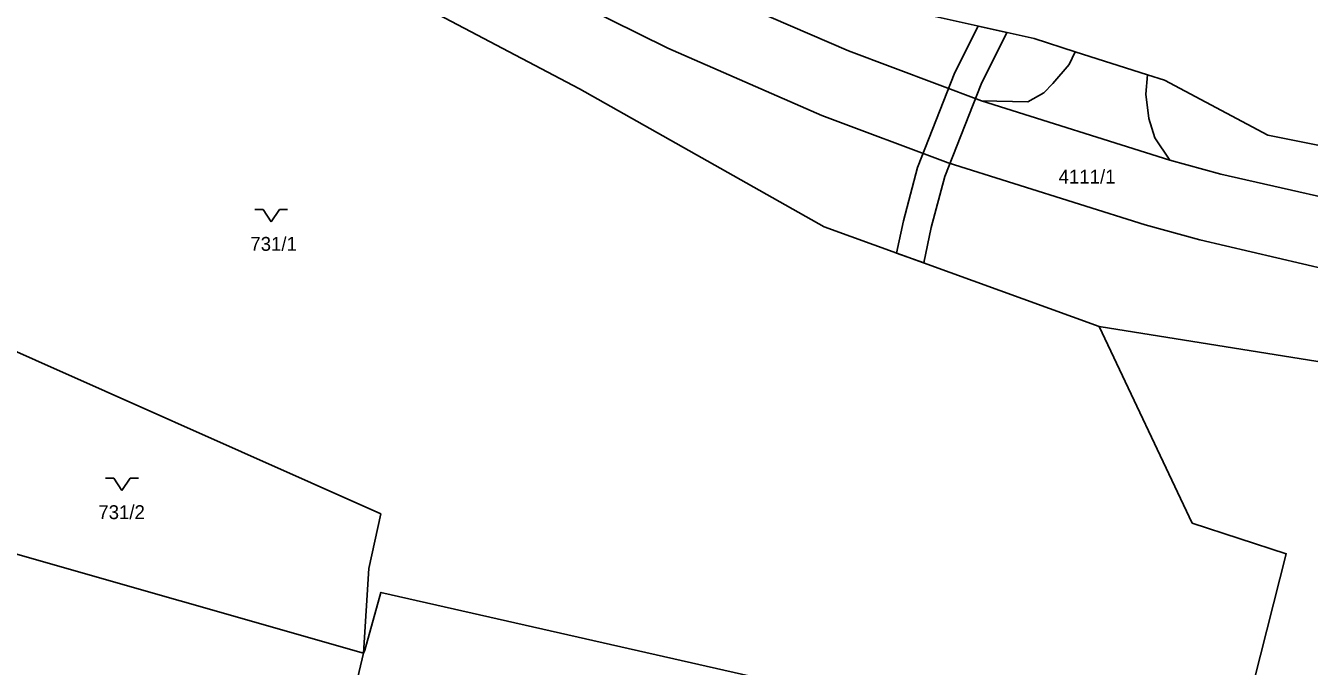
# Model space of a CAD drawing. Extents: x -869103 to -863415, y -1015889 to -1012477.
# Drawn here: x -866504.7 to -866347.8, y -1013162.3 to -1013083.9 of the extents above; entities that cross this region are included whole.
import ezdxf

# ---------------------------------------------------------------- set-up
doc = ezdxf.new("R2010")
doc.units = 0
for name, color, linetype in [('Hranice parcel', 7, 'Continuous'), ('Parcelní čísla', 7, 'Continuous'), ('Vnitřní kresba', 7, 'Continuous'), ('Věcná břemena k části', 7, 'Continuous'), ('Značky kultur', 7, 'Continuous')]:
    doc.layers.add(name, color=color, linetype=linetype)

msp = doc.modelspace()

# ---------------------------------------------------------------- linework, layer by layer
at = {"layer": 'Hranice parcel'}
for p, q in [((-866522.2, -1013143.93), (-866463.45, -1013160.68)), ((-866463.45, -1013160.68), (-866469.21, -1013184.9))]:
    msp.add_line(p, q, dxfattribs=at)
for points in [[(-866373.52, -1013120.74), (-866407.15, -1013108.54), (-866437.06, -1013091.66), (-866494.23, -1013061.53), (-866521.17, -1013045.19), (-866549.59, -1013028.53)], [(-866449.53, -1013056.2), (-866414.85, -1013078.07), (-866381.49, -1013085.53), (-866376.45, -1013087.14), (-866367.64, -1013089.95), (-866365.57, -1013090.61), (-866352.93, -1013097.34), (-866308.2, -1013106.27), (-866269.63, -1013108.63), (-866226.62, -1013108.14), (-866165.37, -1013102.65), (-866135.34, -1013100.1)], [(-866516.07, -1013119.32), (-866512.08, -1013121.08), (-866461.34, -1013143.66), (-866462.78, -1013150.34), (-866463.45, -1013160.68)], [(-866360.85, -1013188.77), (-866350.67, -1013148.52), (-866362.16, -1013144.77), (-866373.52, -1013120.74)], [(-866373.52, -1013120.74), (-866294.61, -1013133.37), (-866210.72, -1013132.29)], [(-866463.45, -1013160.68), (-866463.28, -1013160.31), (-866461.33, -1013153.25), (-866450.18, -1013155.78), (-866408.6, -1013165.2), (-866415.61, -1013196.9)]]:
    msp.add_lwpolyline(points, dxfattribs=at)
at = {"layer": 'Vnitřní kresba'}
msp.add_line((-866387.91, -1013093.14), (-866364.9, -1013100.4), dxfattribs=at)
for points in [[(-866693.8, -1012928.91), (-866668.19, -1012940.21), (-866642.92, -1012952.28), (-866621.93, -1012963.17), (-866577.09, -1012989.03), (-866535.1, -1013014.65), (-866514.14, -1013027.52), (-866502.14, -1013034.96), (-866492.71, -1013040.59), (-866468.91, -1013054.72), (-866449.87, -1013065.48), (-866423.06, -1013078.83), (-866404.19, -1013087.03), (-866387.91, -1013093.14)], [(-866702.26, -1012934.65), (-866696.53, -1012937), (-866672.05, -1012947.69), (-866646.37, -1012960.14), (-866626.21, -1012970.68), (-866581.38, -1012996.35), (-866539.8, -1013021.66), (-866518.91, -1013034.63), (-866506.5, -1013042.28), (-866497.51, -1013047.7), (-866473, -1013062.18), (-866454.12, -1013072.87), (-866426.25, -1013086.71), (-866407.45, -1013094.93), (-866392, -1013100.73), (-866367.93, -1013108.31), (-866361.25, -1013110.14), (-866339.27, -1013115.26), (-866307.39, -1013120.49), (-866281.79, -1013122.88), (-866257.59, -1013123.76), (-866236.05, -1013123.53), (-866211.31, -1013122.27)], [(-866387.91, -1013093.14), (-866382.25, -1013093.28), (-866380.31, -1013092.14), (-866379.18, -1013091.02), (-866377.2, -1013088.71), (-866376.45, -1013087.14)], [(-866364.9, -1013100.4), (-866366.73, -1013097.65), (-866367.47, -1013095.28), (-866367.84, -1013092.33), (-866367.64, -1013089.95)], [(-866062.86, -1013101.32), (-866065.93, -1013101.57), (-866086.76, -1013103.38), (-866113.58, -1013105.72), (-866137.41, -1013107.71), (-866162.4, -1013109.82), (-866186.83, -1013111.94), (-866211.35, -1013113.72), (-866236.99, -1013115.03), (-866257.61, -1013115.26), (-866281.37, -1013114.44), (-866306.25, -1013112.13), (-866337.42, -1013106.9), (-866358.65, -1013102.09), (-866364.9, -1013100.4)]]:
    msp.add_lwpolyline(points, dxfattribs=at)
at = {"layer": 'Věcná břemena k části'}
msp.add_lwpolyline([(-866387.96, -1013091.08), (-866384.82, -1013084.78), (-866388.34, -1013084), (-866391.16, -1013089.66), (-866395.74, -1013101.3), (-866397.47, -1013107.81), (-866398.3, -1013111.75), (-866394.98, -1013112.95), (-866394.07, -1013108.63), (-866392.4, -1013102.4)], close=True, dxfattribs=at)
at = {"layer": 'Značky kultur'}
for p, q in [((-866476.72, -1013106.43), (-866475.72, -1013106.43)), ((-866475.72, -1013106.43), (-866474.72, -1013107.93)), ((-866474.72, -1013107.93), (-866473.72, -1013106.43)), ((-866473.72, -1013106.43), (-866472.72, -1013106.43)), ((-866494.97, -1013139.28), (-866493.97, -1013139.28)), ((-866493.97, -1013139.28), (-866492.97, -1013140.78)), ((-866492.97, -1013140.78), (-866491.97, -1013139.28)), ((-866491.97, -1013139.28), (-866490.97, -1013139.28))]:
    msp.add_line(p, q, dxfattribs=at)

# ---------------------------------------------------------------- texts
at = {"layer": 'Parcelní čísla'}
for s, p in [('4111/1', (-866378.49, -1013103.26)), ('731/1', (-866477.28, -1013111.48)), ('731/2', (-866495.86, -1013144.29))]:
    msp.add_text(s, height=1.7, dxfattribs=at).set_placement(p)

doc.saveas('drawing.dxf')
